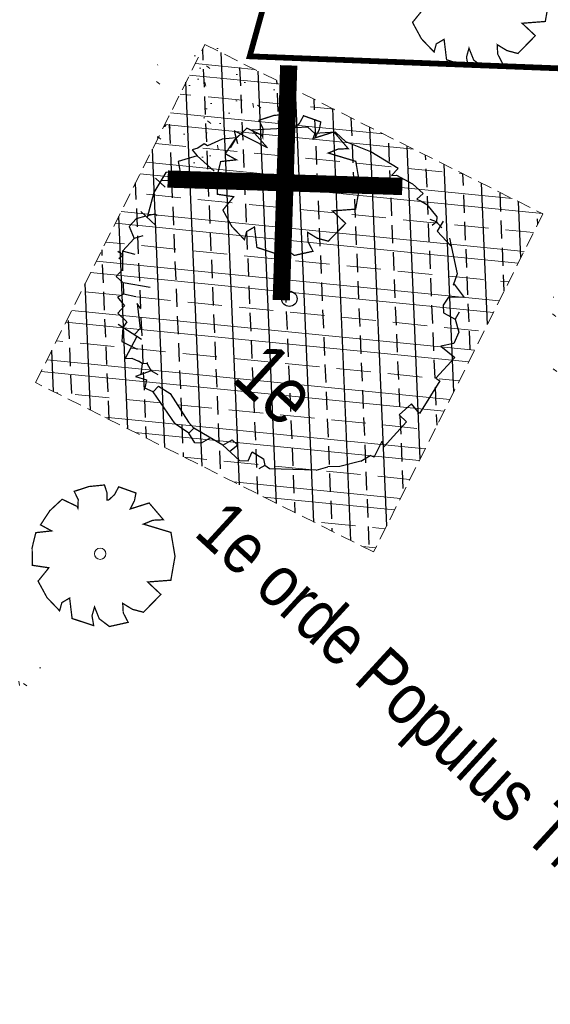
# Model space of a CAD drawing. Header units: metres. Extents: x 111546 to 149831, y 498798 to 507863.
# Tile 853 of 1056: x 111936 to 111945, y 501718 to 501735. Entities that reach past the tile are written whole.
import ezdxf
from ezdxf.enums import TextEntityAlignment as Align

# ---------------------------------------------------------------- set-up
doc = ezdxf.new("R2010")
doc.units = ezdxf.units.M
doc.linetypes.add('DASHED', pattern=[19.05, 12.7, -6.35])
doc.linetypes.add('VW-1-1_STREEP', pattern=[2, 1, -1])
for name, color, linetype in [('0-werkgrens', 210, 'FENCELINE1'), ('1-ontgraven teelaarde tbv grondverbetering bomen', 153, 'Continuous'), ('3-nw-markering', 7, 'Continuous'), ('4-nw-boom tekst', 7, 'Continuous'), ('4-vw-kappen bomen', 20, 'Continuous'), ('Q26_BOOM', 252, 'Continuous')]:
    doc.layers.add(name, color=color, linetype=linetype)
for name, color, linetype, lineweight in [('4-nw materiaalscheiding-groen', 210, 'DASHED', 13), ('4-nw-boom 1e grootte', 7, 'Continuous', 35), ('4-nw-gazon', 7, 'Continuous', 5), ('4-nw-grondverbetering moerige grond', 94, 'Continuous', 15), ('4-vw-te kappen bomen', 190, 'Continuous', 5)]:
    doc.layers.add(name, color=color, linetype=linetype, lineweight=lineweight)
doc.styles.add('Zaanstad', font='ARIALN.TTF')
doc.linetypes.add('FENCELINE1', pattern='A,6.35,-2.54,[133,ltypeshp.shx,S=2.54,R=0,X=-2.54,Y=0],-2.54,25.4', length=36.83)

# ---------------------------------------------------------------- blocks, each defined once
blk = doc.blocks.new('Q26')
at = {"linetype": 'Continuous', "lineweight": 20, "const_width": 0.0225}
blk.add_lwpolyline([(0.757, 0.516), (1.237, 0.371), (1.308, -0.046), (1.235, -0.463), (0.83, -0.494), (1.061, -0.711), (0.757, -1.022), (0.565, -0.971), (0.395, -0.867), (0.404, -1.032), (0.49, -1.198), (0.163, -1.271), (-0.015, -1.136), (-0.097, -0.929), (-0.141, -1.084), (-0.112, -1.255), (-0.489, -1.131), (-0.532, -0.774), (-0.668, -0.854), (-0.707, -0.996), (-0.927, -0.766), (-1.083, -0.479), (-0.894, -0.246), (-1.181, -0.203), (-1.187, 0.104), (-1.122, 0.367), (-0.847, 0.398), (-1.04, 0.503), (-0.879, 0.749), (-0.663, 0.95), (-0.402, 0.826), (-0.388, 0.795), (-0.382, 0.942), (-0.452, 1.088), (-0.194, 1.172), (0.076, 1.199), (0.118, 1.07), (0.119, 0.935), (0.148, 0.935), (0.252, 1.031), (0.325, 1.167), (0.626, 1.059), (0.6, 0.925), (0.525, 0.78), (0.856, 0.885), (1.105, 0.593), (0.924, 0.584)], close=True, dxfattribs=at)
at = {"linetype": 'Continuous', "lineweight": 20}
blk.add_circle((0.001, -0.001), 0.0983, dxfattribs=at)
blk = doc.blocks.new('4-boom 1e grootte')
at = {"lineweight": 30}
for p, q in [((-0.141, 2.96), (-0.69, 2.85)), ((-0.141, 2.96), (-0.141, 2.791)), ((-0.082, 2.854), (0.229, 2.932)), ((0.229, 2.932), (0.476, 2.932)), ((0.476, 2.932), (0.462, 2.786)), ((-0.69, 2.85), (-1.129, 2.685)), ((-0.141, 2.791), (-0.082, 2.854)), ((0.462, 2.786), (0.543, 2.812)), ((0.543, 2.812), (0.654, 2.836)), ((0.654, 2.836), (0.929, 2.795)), ((0.929, 2.795), (0.984, 2.726)), ((1.061, 2.816), (1.101, 2.616)), ((-1.376, 2.685), (-1.623, 2.424)), ((-1.129, 2.685), (-1.376, 2.685)), ((0.984, 2.726), (0.874, 2.685)), ((0.984, 2.726), (0.97, 2.63)), ((0.984, 2.726), (1.121, 2.713)), ((1.101, 2.616), (1.459, 2.587)), ((1.34, 2.671), (1.862, 2.301)), ((-1.788, 2.424), (-2.474, 1.725)), ((-1.623, 2.424), (-1.788, 2.424)), ((-1.623, 2.424), (-1.582, 2.315)), ((1.862, 2.301), (1.944, 2.109)), ((1.944, 2.109), (1.944, 2.136)), ((1.944, 2.136), (1.944, 2.109)), ((1.944, 2.136), (2.232, 2.081)), ((2.232, 2.081), (2.027, 1.903)), ((2.027, 1.903), (2.054, 1.738)), ((-2.474, 1.725), (-2.063, 1.681)), ((2.054, 1.738), (2.15, 1.642)), ((2.342, 1.834), (2.37, 1.697)), ((-2.063, 1.681), (-2.694, 1.505)), ((2.15, 1.642), (2.37, 1.697)), ((2.37, 1.697), (2.575, 1.574)), ((2.575, 1.574), (2.644, 1.368)), ((-2.584, 1.437), (-2.749, 1.258)), ((-2.694, 1.505), (-2.502, 1.382)), ((-2.584, 1.437), (-2.543, 1.244)), ((-2.749, 1.258), (-2.858, 0.997)), ((2.644, 1.368), (2.507, 1.183)), ((2.507, 1.183), (2.822, 1.203)), ((2.822, 1.203), (2.822, 0.709)), ((-2.927, 0.984), (-2.955, 0.851)), ((-2.858, 0.997), (-2.927, 0.984)), ((-2.872, 0.75), (-3.05, 0.449)), ((-2.955, 0.851), (-3.009, 0.764)), ((-3.009, 0.764), (-2.872, 0.75)), ((-2.474, 0.75), (-2.872, 0.75)), ((2.822, 0.709), (2.905, 0.723)), ((2.905, 0.723), (3.028, 0.064)), ((-3.05, 0.449), (-2.9, 0.339)), ((-2.9, 0.339), (-3.078, 0.16)), ((-2.831, 0.188), (-3.045, 0.001)), ((-2.9, 0.339), (-2.831, 0.188)), ((-3.078, 0.16), (-2.996, -0.238)), ((2.809, 0.092), (2.781, -0.196)), ((3.028, 0.064), (2.809, 0.092)), ((-3.147, -0.032), (-2.913, -0.032)), ((-2.996, -0.238), (-2.79, -0.635)), ((2.781, -0.196), (2.96, -0.196)), ((2.96, -0.196), (2.96, -0.786)), ((-2.721, -0.498), (-2.804, -0.608)), ((-2.68, -0.498), (-2.721, -0.498)), ((-2.941, -0.635), (-2.584, -0.635)), ((-2.817, -0.635), (-2.913, -0.786)), ((-2.913, -0.786), (-2.913, -0.965)), ((2.96, -1.033), (2.877, -0.732)), ((2.96, -0.786), (2.877, -0.732)), ((-2.913, -0.965), (-2.707, -1.061)), ((-2.625, -0.924), (-2.707, -1.061)), ((-2.707, -1.061), (-2.707, -1.363)), ((2.836, -1.239), (2.891, -1.061)), ((2.96, -1.033), (2.891, -1.061)), ((-2.502, -1.253), (-2.707, -1.363)), ((-2.707, -1.363), (-2.474, -1.61)), ((2.836, -1.239), (2.63, -1.555)), ((-2.653, -1.404), (-2.762, -1.418)), ((-2.653, -1.404), (-2.666, -1.5)), ((-1.925, -1.5), (-2.323, -1.761)), ((-2.488, -1.761), (-2.488, -1.595)), ((2.37, -1.884), (2.479, -1.706)), ((2.63, -1.555), (2.479, -1.706)), ((-2.323, -1.761), (-2.488, -1.761)), ((-2.323, -1.761), (-2.186, -1.898)), ((-1.994, -1.788), (-2.186, -1.898)), ((-1.788, -1.884), (-1.898, -1.857)), ((-1.898, -1.857), (-1.569, -2.145)), ((2.37, -1.884), (1.752, -2.419)), ((-2.186, -1.898), (-2.227, -2.008)), ((-2.227, -2.008), (-2.035, -2.035)), ((-2.035, -2.035), (-2.035, -2.213)), ((-2.035, -2.213), (-1.816, -2.213)), ((-1.816, -2.213), (-1.802, -2.337)), ((-1.569, -2.145), (-1.569, -2.294)), ((-1.418, -2.268), (-1.898, -2.351)), ((-1.802, -2.337), (-1.651, -2.529)), ((-1.513, -2.285), (-1.404, -2.707)), ((1.327, -2.406), (1.56, -2.364)), ((1.382, -2.57), (1.327, -2.406)), ((1.56, -2.364), (1.656, -2.433)), ((-1.651, -2.529), (-1.363, -2.447)), ((-1.129, -2.57), (-1.198, -2.584)), ((-1.061, -2.515), (-1.129, -2.57)), ((-1.129, -2.57), (-1.014, -2.729)), ((-1.075, -2.502), (-1.061, -2.515)), ((-1.061, -2.515), (-0.924, -2.557)), ((-0.924, -2.557), (-1.061, -2.817)), ((-0.786, -2.529), (-0.924, -2.557)), ((0.874, -2.666), (0.929, -2.488)), ((0.929, -2.488), (1.066, -2.488)), ((1.066, -2.488), (1.039, -2.666)), ((1.272, -2.666), (1.382, -2.57)), ((1.656, -2.433), (1.615, -2.543)), ((1.752, -2.419), (1.656, -2.433)), ((-1.404, -2.707), (-1.322, -2.625)), ((-1.322, -2.625), (-1.198, -2.584)), ((-1.061, -2.817), (-0.88, -2.728)), ((-0.88, -2.728), (-0.8, -2.858)), ((-0.649, -2.666), (-0.416, -2.625)), ((-0.649, -2.804), (-0.649, -2.666)), ((-0.416, -2.625), (0.16, -2.776)), ((0.874, -2.666), (0.298, -2.79)), ((0.628, -2.719), (0.572, -2.9)), ((0.874, -2.666), (1.272, -2.666)), ((-0.649, -2.804), (-0.8, -2.858)), ((0.009, -2.954), (-0.649, -2.804)), ((0.298, -2.913), (0.009, -2.954)), ((0.16, -2.776), (0.298, -2.79)), ((0.298, -2.79), (0.298, -2.913)), ((0.49, -2.968), (0.298, -2.913)), ((0.572, -2.9), (0.49, -2.968))]:
    blk.add_line(p, q, dxfattribs=at)
blk.add_circle((0, 0), 0.134, dxfattribs=at)
at = {"layer": '4-nw materiaalscheiding-groen', "color": 7, "style": 'Zaanstad'}
blk.add_text(' 1e', height=1, dxfattribs=at).set_placement((-0.122, -1.744))
at = {"layer": '4-nw-boom tekst', "style": 'Zaanstad'}
blk.add_attdef('BOOMSOORT', text='', height=0.9, dxfattribs=at).set_placement((2.842, 1.834), align=Align.BOTTOM_LEFT)

msp = doc.modelspace()

# ---------------------------------------------------------------- hatches: boundary and pattern name
at = {"layer": '1-ontgraven teelaarde tbv grondverbetering bomen', "ltscale": 10}
h = msp.add_hatch(dxfattribs=at)
h.set_pattern_fill('ANSI33', color=256, scale=0.1, angle=90)
h.set_pattern_definition([(92.41437, (111779.7938, 501456.31576), (-0.6344363, -0.0267502), []), (92.41437, (111780.0976, 501456.64635), (-0.6344363, -0.0267502), [0.3175, -0.15875])])
h.paths.add_polyline_path([(111939.3945, 501734.3836), (111945.2954, 501731.4275), (111942.3394, 501725.5266), (111936.4384, 501728.4826)])
at = {"layer": '4-nw-gazon', "ltscale": 0.1}
h = msp.add_hatch(dxfattribs=at)
h.set_pattern_fill('AGR-GRAS_GAZON', color=256, scale=0.5, angle=-46.148, pattern_type=2)
h.set_pattern_definition([(308.76637, (112540.10445, 501004.0717), (0.9624805, 0.0527809), [0, -0.76, 0, -0.85, 0, -0.8125]), (278.76637, (112540.1044, 501004.0717), (1.4302849, -0.8534867), [0, -0.41, 0, -0.685, 0, -0.2625]), (238.76637, (112540.09086, 501004.68655), (0.037241, -1.5566281), [0, -0.25, 0, -0.9, 0, -1.175]), (228.76637, (112540.0909, 501004.6866), (0.4719491, -1.4929976), [0, -0.125, 0, -0.59, 0, -0.675]), (322.26637, (112541.9809, 501005.3835), (0.8731955, 0.27140796), [0.075, -1.04775]), (281.26637, (112538.17185, 501005.2993), (0.83706867, -0.3680336), [0.075, -1.04775])])
edge = h.paths.add_edge_path()
edge.add_arc((111939.4867, 501733.3236), 1.1599, 0, 360)
h = msp.add_hatch(dxfattribs=at)
h.set_pattern_fill('AGR-GRAS_GAZON', color=256, scale=0.5, angle=-46.148, pattern_type=2)
h.set_pattern_definition([(308.76637, (112547.0171, 501000.01646), (0.9624805, 0.0527809), [0, -0.76, 0, -0.85, 0, -0.8125]), (278.76637, (112547.0171, 501000.0165), (1.4302849, -0.8534867), [0, -0.41, 0, -0.685, 0, -0.2625]), (238.76637, (112547.00354, 501000.6313), (0.037241, -1.5566281), [0, -0.25, 0, -0.9, 0, -1.175]), (228.76637, (112547.0035, 501000.6313), (0.4719491, -1.4929976), [0, -0.125, 0, -0.59, 0, -0.675]), (322.26637, (112548.8936, 501001.32825), (0.8731955, 0.27140796), [0.075, -1.04775]), (281.26637, (112545.0845, 501001.24404), (0.83706867, -0.3680336), [0.075, -1.04775])])
edge = h.paths.add_edge_path()
edge.add_arc((111946.3994, 501729.2684), 1.1599, 0, 360)
h = msp.add_hatch(dxfattribs=at)
h.set_pattern_fill('AGR-GRAS_GAZON', color=256, scale=0.5, angle=-46.148, pattern_type=2)
h.set_pattern_definition([(308.76637, (112536.01844, 500993.9837), (0.9624805, 0.0527809), [0, -0.76, 0, -0.85, 0, -0.8125]), (278.76637, (112536.0184, 500993.9837), (1.4302849, -0.8534867), [0, -0.41, 0, -0.685, 0, -0.2625]), (238.76637, (112536.00485, 500994.5986), (0.037241, -1.5566281), [0, -0.25, 0, -0.9, 0, -1.175]), (228.76637, (112536.0049, 500994.5986), (0.4719491, -1.4929976), [0, -0.125, 0, -0.59, 0, -0.675]), (322.26637, (112537.8949, 500995.2955), (0.8731955, 0.27140796), [0.075, -1.04775]), (281.26637, (112534.08584, 500995.2113), (0.83706867, -0.3680336), [0.075, -1.04775])])
edge = h.paths.add_edge_path()
edge.add_arc((111935.4007, 501723.2357), 1.1599, 0, 360)
at = {"layer": '4-nw-grondverbetering moerige grond', "ltscale": 0.03}
h = msp.add_hatch(dxfattribs=at)
h.set_pattern_fill('ACO-BETON_IN HET WERK GESTORT', color=256, scale=0.6, angle=-8.05758, pattern_type=2)
h.set_pattern_definition([(354.35752481, (-69248.1515, 20590.9735), (0.0884886, 0.8956393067), []), (354.35752481, (-69247.65285, 20590.3655), (0.0884886, 0.8956393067), [0.6, -0.3]), (354.35752481, (-69247.9612, 20590.74155), (0.0884886, 0.8956393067), [])])
h.paths.add_polyline_path([(111939.3945, 501734.3836), (111945.2954, 501731.4275), (111942.3394, 501725.5266), (111936.4384, 501728.4826)])

# ---------------------------------------------------------------- linework, layer by layer
at = {"layer": '0-werkgrens', "ltscale": 0.1, "const_width": 0.1}
msp.add_lwpolyline([(111940.5306, 501735.4548), (111940.177, 501734.177), (111951.625, 501733.7314), (111950.2495, 501672.9147), (111949.6753, 501663.1206), (111938.9792, 501663.9749), (111932.8437, 501661.5017), (111923.5491, 501663.9099), (111911.4056, 501661.9969), (111901.6068, 501658.3642), (111896.7558, 501654.4367)], dxfattribs=at)
at = {"layer": '3-nw-markering', "linetype": 'VW-1-1_STREEP', "const_width": 0.1, "flags": 128}
for points in [[(111882.0384, 501668.4378), (111883.7075, 501670.4257, 0.1024983), (111950.1397, 501793.7265), (111961.8731, 501833.0593, -0.0206559), (111968.5282, 501852.4124), (111994.9588, 501920.0509), (112008.7605, 501957.4729)], [(111884.2225, 501666.6038), (111885.8705, 501668.6474, 0.1025141), (111952.817, 501792.8935), (111964.5504, 501832.2264, -0.0206559), (111971.1358, 501851.3764), (111997.5754, 501919.0382), (112011.3989, 501956.5192)]]:
    msp.add_lwpolyline(points, format="xyb", dxfattribs=at)
at = {"layer": '4-nw materiaalscheiding-groen', "ltscale": 0.02}
msp.add_lwpolyline([(111939.3945, 501734.3836), (111945.2954, 501731.4275), (111942.3394, 501725.5266), (111936.4384, 501728.4826)], close=True, dxfattribs=at)
at = {"layer": '4-vw-kappen bomen', "const_width": 0.3}
msp.add_lwpolyline([(111940.8582, 501734.0183), (111940.7278, 501729.9217), (111940.793, 501731.97), (111938.7447, 501732.0352), (111942.8413, 501731.9048)], dxfattribs=at)

# ---------------------------------------------------------------- block references
at = {"layer": '4-nw-boom 1e grootte'}
ref = msp.add_blockref('4-boom 1e grootte', (111940.8689, 501729.9459), dxfattribs=dict(at, rotation=317.4143730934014))
ref.add_attrib('BOOMSOORT', '1e orde Populus Tremula', dxfattribs={"layer": '4-nw-boom tekst', "height": 0.9, "rotation": 317.41437, "style": 'Zaanstad'}).set_placement((111938.9984, 501725.6326), align=Align.BOTTOM_LEFT)
at = {"layer": '4-vw-te kappen bomen'}
msp.add_blockref('Q26', (111940.792, 501731.973), dxfattribs=at)
at = {"layer": 'Q26_BOOM'}
for p in [(111944.103, 501735.248), (111937.565, 501725.497)]:
    msp.add_blockref('Q26', p, dxfattribs=at)

doc.saveas('drawing.dxf')
